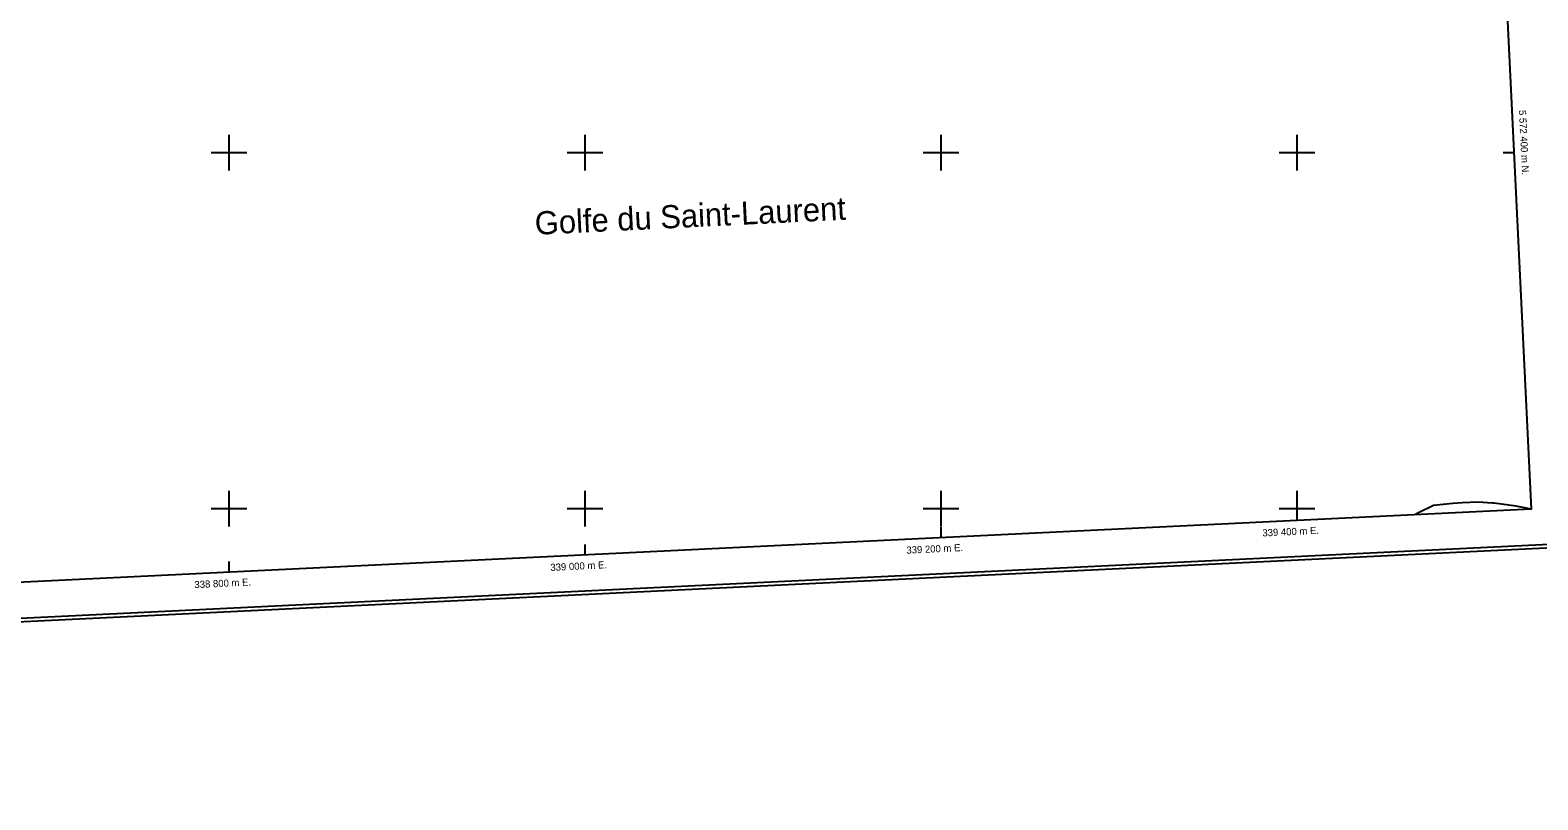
# Model space of a CAD drawing. Extents: x 336540 to 340074, y 5572036 to 5573747.
# Drawn here: x 338688 to 339535, y 5572036 to 5572469 of the extents above; entities that cross this region are included whole.
import ezdxf

# ---------------------------------------------------------------- set-up
doc = ezdxf.new("R2010")
doc.units = 0
for name, color, linetype in [('Niveau 4', 7, 'Continuous'), ('Niveau 60', 7, 'Continuous'), ('Niveau 61', 7, 'Continuous')]:
    doc.layers.add(name, color=color, linetype=linetype)

msp = doc.modelspace()

# ---------------------------------------------------------------- linework, layer by layer
at = {"layer": 'Niveau 4'}
msp.add_lwpolyline([(339531.5, 5572199.65), (339523.1, 5572201.31), (339510.8, 5572203.15), (339509.89, 5572203.11), (339501.62, 5572203.62), (339492.78, 5572203.2), (339487.61, 5572202.94), (339476.67, 5572201.8), (339468.32, 5572197.73), (339466.53, 5572196.73), (339466.58, 5572196.51)], dxfattribs=at)
at = {"layer": 'Niveau 60'}
for points in [[(336614.31, 5572036.41), (340073.91, 5572203.88), (339999.21, 5573746.9), (336539.61, 5573579.43), (336614.31, 5572036.41)], [(336616.21, 5572038.51), (340071.82, 5572205.78), (339997.32, 5573744.81), (336541.71, 5573577.54), (336616.21, 5572038.51)], [(339458.94, 5573698.73), (339531.5, 5572199.65), (336635.22, 5572059.46), (336562.66, 5573558.54), (339458.94, 5573698.73)]]:
    msp.add_lwpolyline(points, dxfattribs=at)
at = {"layer": 'Niveau 61'}
for points in [[(338800, 5572390), (338800, 5572410)], [(339000, 5572390), (339000, 5572410)], [(339200, 5572390), (339200, 5572410)], [(339400, 5572390), (339400, 5572410)], [(338790, 5572400), (338810, 5572400)], [(338990, 5572400), (339010, 5572400)], [(339190, 5572400), (339210, 5572400)], [(339390, 5572400), (339410, 5572400)], [(339515.8, 5572400), (339521.8, 5572400)], [(338800, 5572190), (338800, 5572210)], [(339000, 5572190), (339000, 5572210)], [(339200, 5572190), (339200, 5572210)], [(339400, 5572193.28), (339400, 5572210)], [(338790, 5572200), (338810, 5572200)], [(338990, 5572200), (339010, 5572200)], [(339190, 5572200), (339210, 5572200)], [(339390, 5572200), (339410, 5572200)], [(339400, 5572193.28), (339400, 5572199.29)], [(339200, 5572183.6), (339200, 5572189.61)], [(339000, 5572173.92), (339000, 5572179.93)], [(338800, 5572164.24), (338800, 5572170.25)]]:
    msp.add_lwpolyline(points, dxfattribs=at)

# ---------------------------------------------------------------- texts
at = {"layer": 'Niveau 4'}
msp.add_text('Golfe du Saint-Laurent', height=13, rotation=2.78375, dxfattribs=at).set_placement((338972.06, 5572353.82))
at = {"layer": 'Niveau 61'}
for s, rotation, p in [('5 572 400 m N.', 272.77113, (339524.65, 5572423.87)), ('339 400 m E.', 2.77115, (339380.63, 5572184.34)), ('339 200 m E.', 2.77115, (339180.63, 5572174.66)), ('339 000 m E.', 2.77115, (338980.6, 5572164.98)), ('338 800 m E.', 2.77115, (338780.63, 5572155.3))]:
    msp.add_text(s, height=4, rotation=rotation, dxfattribs=at).set_placement(p)

doc.saveas('drawing.dxf')
